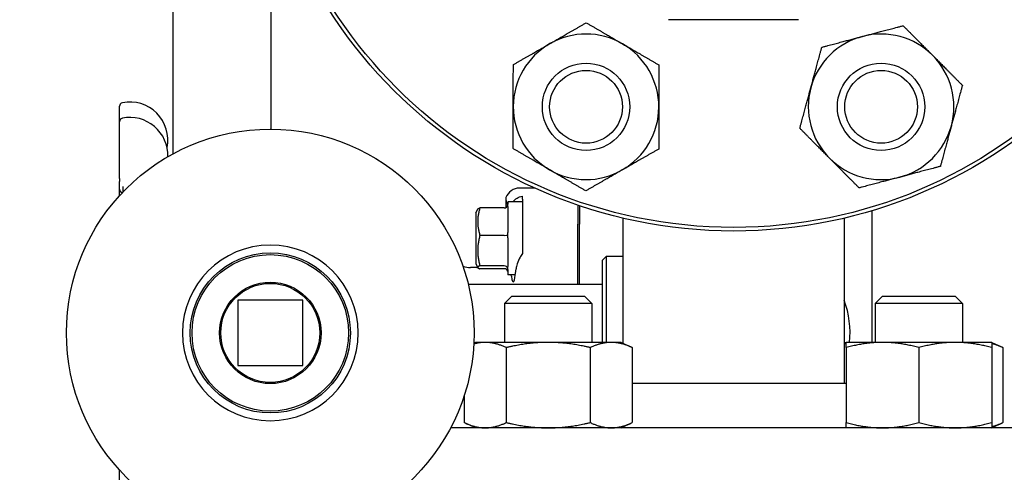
# Model space of a CAD drawing. Header units: inches. Extents: x 24 to 1128, y -69 to 748.
# Tile 342 of 656: x 485.46 to 493.91, y 678.15 to 682.04. Entities that reach past the tile are written whole.
import ezdxf

# ---------------------------------------------------------------- set-up
doc = ezdxf.new("R2010")
doc.units = ezdxf.units.IN
doc.header["$LTSCALE"] = 32
doc.header["$MEASUREMENT"] = 0
doc.layers.add('Dimension (ANSI)', color=7, linetype='Continuous', lineweight=25)
doc.layers.add('Visible (ANSI)', color=7, linetype='Continuous', lineweight=30)
doc.styles.add('Note Text (ANSI)', font='tahoma.ttf')
doc.dimstyles.new('SB Fraction-16 (ANSI)', dxfattribs={"dimscale": 32, "dimtxt": 0.125, "dimasz": 0.098425, "dimexe": 0.125, "dimexo": 0.0625, "dimgap": 0.031496, "dimtad": 0, "dimtih": 1, "dimtoh": 1, "dimdec": 4, "dimrnd": 1e-08, "dimzin": 0, "dimdsep": 46, "dimlunit": 5, "dimtxsty": 'Note Text (ANSI)', "dimcen": 0.09, "dimdle": 0.393701, "dimclrd": 256, "dimclre": 256, "dimclrt": 256, "dimadec": 0, "dimazin": 3, "dimtfac": 0.96, "dimtofl": 0, "dimtmove": 0, "dimatfit": 3, "dimfxl": 1, "dimfrac": 2, "dimtolj": 1, "dimtzin": 12, "dimlwd": -1, "dimlwe": -1, "dimarcsym": 0})

# ---------------------------------------------------------------- blocks, each defined once
blk = doc.blocks.new('*D18')
at = {"layer": 'Defpoints', "color": 0, "transparency": 16777216}
for p in [(496.2806, 687.6685), (344.4743, 549.6685), (496.2806, 549.6685)]:
    blk.add_point(p, dxfattribs=at)
at = {"layer": 'Dimension (ANSI)', "transparency": 16777216}
for p, q in [((494.2806, 687.6685), (340.4743, 687.6685)), ((344.4743, 684.5189), (344.4743, 621.7677)), ((344.4743, 552.8181), (344.4743, 615.5693)), ((494.2806, 549.6685), (340.4743, 549.6685))]:
    blk.add_line(p, q, dxfattribs=at)
for points in [[(343.9494, 684.5189), (344.9993, 684.5189), (344.4743, 687.6685)], [(343.9494, 552.8181), (344.9993, 552.8181), (344.4743, 549.6685)]]:
    blk.add_solid(points, dxfattribs=at)
at = {"layer": 'Dimension (ANSI)', "transparency": 16777216, "insert": (340.3723, 620.7599), "char_height": 4, "attachment_point": 1, "style": 'Note Text (ANSI)'}
blk.add_mtext('\\A1;138', dxfattribs=at)

msp = doc.modelspace()

# ---------------------------------------------------------------- linework, layer by layer
at = {"layer": 'Visible (ANSI)'}
for p, q in [((486.77909, 680.88746), (486.77909, 682.55529)), ((487.61909, 681.09814), (487.61909, 682.55529)), ((492.14659, 682.03779), (491.03159, 682.03779)), ((486.31659, 681.16104), (486.31659, 681.29386)), ((486.31659, 680.67531), (486.31659, 681.16104)), ((486.31659, 680.67531), (486.31659, 680.64718)), ((486.31659, 680.58265), (486.31659, 680.64718)), ((486.34784, 680.55871), (486.34784, 680.60507)), ((486.31659, 680.52522), (486.31659, 680.58265)), ((489.88433, 680.59154), (489.75112, 680.59154)), ((489.77659, 680.49588), (489.77659, 680.52307)), ((489.63423, 680.51007), (489.63423, 680.42533)), ((489.65159, 680.47279), (489.65159, 680.45234)), ((489.77659, 680.47279), (489.65159, 680.47279)), ((489.65159, 680.43319), (489.65159, 680.21003)), ((489.77659, 680.49588), (489.77659, 680.44181)), ((490.25159, 680.44565), (490.25159, 680.2825)), ((490.26722, 680.44033), (490.26722, 680.2825)), ((489.37659, 680.37904), (489.39269, 680.41125)), ((489.37659, 680.37904), (489.37659, 679.94154)), ((489.62034, 680.42192), (489.41155, 680.42192)), ((489.77659, 680.42637), (489.77659, 680.28035)), ((492.77659, 680.39741), (492.77659, 679.26679)), ((490.25159, 679.76779), (490.25159, 680.2825)), ((490.26722, 679.76779), (490.26722, 680.2825)), ((490.63909, 680.33367), (490.63909, 679.25933)), ((492.53909, 680.33367), (492.53909, 678.91279)), ((489.62034, 680.18545), (489.41155, 680.18545)), ((489.65159, 680.16488), (489.65159, 679.91798)), ((489.37659, 679.94154), (489.39269, 679.90934)), ((490.46409, 679.97279), (490.49534, 680.00404)), ((490.46409, 679.26679), (490.46409, 679.97279)), ((490.49534, 680.00404), (490.49534, 679.26679)), ((490.63909, 680.00404), (490.49534, 680.00404)), ((489.38423, 679.90861), (489.33083, 679.90861)), ((489.62034, 679.92382), (489.41155, 679.92382)), ((489.62034, 679.89866), (489.41155, 679.89866)), ((489.65159, 679.89198), (489.65159, 679.84779)), ((489.71581, 679.84779), (489.65159, 679.84779)), ((489.31053, 679.76779), (490.46409, 679.76779)), ((487.33159, 679.62815), (487.33159, 679.06815)), ((487.89159, 679.62815), (487.33159, 679.62815)), ((487.89159, 679.06815), (487.89159, 679.62815)), ((489.6856, 679.66279), (489.6231, 679.60029)), ((490.3731, 679.60029), (489.6231, 679.60029)), ((489.6231, 679.60029), (489.6231, 679.26679)), ((489.6856, 679.66279), (490.3106, 679.66279)), ((490.3106, 679.66279), (490.3731, 679.60029)), ((490.3731, 679.60029), (490.3731, 679.26679)), ((492.86758, 679.66279), (492.80508, 679.60029)), ((493.55508, 679.60029), (492.80508, 679.60029)), ((492.80508, 679.60029), (492.80508, 679.26679)), ((492.86758, 679.66279), (493.49258, 679.66279)), ((493.49258, 679.66279), (493.55508, 679.60029)), ((493.55508, 679.60029), (493.55508, 679.26679)), ((489.3731, 679.26679), (489.35939, 679.2604)), ((489.45684, 679.26679), (489.3731, 679.26679)), ((489.9981, 679.26679), (489.45684, 679.26679)), ((490.53937, 679.26679), (489.9981, 679.26679)), ((490.6231, 679.26679), (490.53937, 679.26679)), ((490.6231, 679.26679), (490.71979, 679.2217)), ((492.55508, 679.26679), (492.53909, 679.25933)), ((492.86758, 679.26679), (492.55508, 679.26679)), ((493.49258, 679.26679), (492.86758, 679.26679)), ((493.80508, 679.26679), (493.49258, 679.26679)), ((493.80508, 679.26679), (493.90177, 679.2217)), ((489.63726, 679.2217), (489.63726, 678.57788)), ((490.35895, 679.2217), (490.35895, 678.57788)), ((490.71979, 679.2217), (490.71979, 678.57788)), ((492.55508, 679.2217), (492.55508, 678.57788)), ((493.18008, 679.2217), (493.18008, 678.57788)), ((493.80508, 679.2217), (493.80508, 678.57788)), ((493.90177, 679.2217), (493.90177, 678.57788)), ((487.33159, 679.06815), (487.89159, 679.06815)), ((492.55508, 678.91279), (490.71979, 678.91279)), ((489.27641, 678.80884), (489.27641, 678.57788)), ((489.3731, 678.53279), (489.27641, 678.57788)), ((490.6231, 678.53279), (490.71979, 678.57788)), ((493.80508, 678.53279), (493.90177, 678.57788)), ((494.64909, 678.53279), (489.16004, 678.53279)), ((486.31659, 677.98011), (486.31659, 678.17109))]:
    msp.add_line(p, q, dxfattribs=at)
for centre, radius in [((491.58909, 684.34779), 4.125), ((491.58909, 684.34779), 4.09375), ((490.32241, 681.28975), 0.37513), ((490.32241, 681.28975), 0.375), ((492.85577, 681.28975), 0.37513), ((492.85577, 681.28975), 0.375), ((490.32241, 681.28975), 0.3125), ((492.85577, 681.28975), 0.3125), ((487.61159, 679.34815), 1.75), ((487.61159, 679.34815), 0.6875), ((487.61159, 679.34815), 0.67188), ((487.61159, 679.34815), 0.43563), ((487.61159, 679.34815), 0.42529)]:
    msp.add_circle(centre, radius, dxfattribs=at)
for centre, radius, start, end in [((490.32241, 681.28975), 0.625, 59.836782, 119.836782), ((492.85577, 681.28975), 0.625, 104.836782, 164.836782), ((492.85577, 681.28975), 0.625, 44.836782, 104.836782), ((490.32241, 681.28975), 0.625, 119.836782, 179.836782), ((490.32241, 681.28975), 0.625, 359.836782, 59.836782), ((492.85577, 681.28975), 0.625, 344.836782, 44.836782), ((492.85577, 681.28975), 0.625, 164.836782, 224.836782), ((486.34784, 681.29386), 0.03125, 101.536959, 180), ((486.40659, 681.00604), 0.325, 348.209299, 101.536959), ((490.32241, 681.28975), 0.625, 179.836782, 239.836782), ((490.32241, 681.28975), 0.625, 299.836782, 359.836782), ((486.40659, 680.87322), 0.325, 357.785109, 101.536959), ((486.34784, 681.16104), 0.03125, 101.536959, 180), ((492.85577, 681.28975), 0.625, 284.836782, 344.836782), ((492.85577, 681.28975), 0.625, 224.836782, 284.836782), ((490.32241, 681.28975), 0.625, 239.836782, 299.836782), ((486.34784, 680.58265), 0.03125, 180, 240), ((486.31659, 680.52853), 0.03125, 43.053907, 60), ((487.61159, 679.34815), 0.7542, 0, 180), ((489.33083, 680.09611), 0.1875, 249.57125, 270), ((489.38423, 680.15861), 0.25, 270, 272.01441), ((491.77659, 679.34779), 0.8125, 354.278548, 20.205224), ((487.61159, 679.34815), 0.7542, 180, 0), ((489.33083, 678.59947), 0.1875, 106.87059, 110.52326)]:
    msp.add_arc(centre, radius, start, end, dxfattribs=at)
for centre, major_axis, ratio, start_param, end_param in [((489.75207, 680.46606), (-0.08906, 0.08906), 0.9924325, 5.5015852, 6.7140351), ((489.62034, 680.45462), (0, -0.0327), 0.9555533, 0, 1.2241495), ((489.62034, 680.1886), (0.03125, 0), 0.1006388, 4.712389, 5.9365385), ((489.62034, 679.89426), (0.03125, 0), 0.9458753, 0.3466468, 1.5707963), ((489.62034, 679.86596), (0, 0.0327), 0.9555533, 5.0590358, 6.2831853), ((489.69768, 680.16029), (0, 0.375), 0.0874887, 2.6230455, 3.9395987)]:
    msp.add_ellipse(centre, major_axis=major_axis, ratio=ratio, start_param=start_param, end_param=end_param, dxfattribs=at)
for points, weights in [([(490.01145, 681.8319), (490.15672, 681.91522), (490.32447, 682.01143)], [1, 1.0379548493, 1]), ([(490.32447, 682.01143), (490.49166, 681.91427), (490.63645, 681.83012)], [1, 1.0379548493, 1]), ([(492.69573, 681.89391), (492.85762, 681.93679), (493.04455, 681.98631)], [1, 1.0379548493, 1]), ([(493.04455, 681.98631), (493.18089, 681.84919), (493.29897, 681.73043)], [1, 1.0379548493, 1]), ([(492.34692, 681.80151), (492.53385, 681.85103), (492.69573, 681.89391)], [1, 1.0379548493, 1]), ([(489.69844, 681.65237), (489.86618, 681.74858), (490.01145, 681.8319)], [1, 1.0379548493, 1]), ([(490.63645, 681.83012), (490.78124, 681.74598), (490.94843, 681.64881)], [1, 1.0379548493, 1]), ([(492.25253, 681.45323), (492.29634, 681.61487), (492.34692, 681.80151)], [1, 1.0379548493, 1]), ([(493.29897, 681.73043), (493.41705, 681.61168), (493.5534, 681.47455)], [1, 1.0379548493, 1]), ([(489.69741, 681.29153), (489.69789, 681.459), (489.69844, 681.65237)], [1, 1.0379548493, 1]), ([(490.94843, 681.64881), (490.94788, 681.45544), (490.94741, 681.28797)], [1, 1.0379548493, 1]), ([(492.15815, 681.10495), (492.20873, 681.29159), (492.25253, 681.45323)], [1, 1.0379548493, 1]), ([(493.5534, 681.47455), (493.50282, 681.28791), (493.45901, 681.12627)], [1, 1.0379548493, 1]), ([(489.69638, 680.93069), (489.69693, 681.12406), (489.69741, 681.29153)], [1, 1.0379548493, 1]), ([(490.94741, 681.28797), (490.94693, 681.1205), (490.94638, 680.92713)], [1, 1.0379548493, 1]), ([(493.45901, 681.12627), (493.41521, 680.96463), (493.36463, 680.77799)], [1, 1.0379548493, 1]), ([(492.41257, 680.84907), (492.29449, 680.96782), (492.15815, 681.10495)], [1, 1.0379548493, 1]), ([(490.00837, 680.74938), (489.86358, 680.83352), (489.69638, 680.93069)], [1, 1.0379548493, 1]), ([(490.94638, 680.92713), (490.77864, 680.83092), (490.63337, 680.7476)], [1, 1.0379548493, 1]), ([(492.667, 680.59319), (492.53065, 680.73031), (492.41257, 680.84907)], [1, 1.0379548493, 1]), ([(493.36463, 680.77799), (493.1777, 680.72847), (493.01582, 680.68559)], [1, 1.0379548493, 1]), ([(490.32035, 680.56806), (490.15316, 680.66523), (490.00837, 680.74938)], [1, 1.0379548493, 1]), ([(490.63337, 680.7476), (490.4881, 680.66427), (490.32035, 680.56806)], [1, 1.0379548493, 1]), ([(493.01582, 680.68559), (492.85393, 680.6427), (492.667, 680.59319)], [1, 1.0379548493, 1]), ([(489.41155, 680.42192), (489.37547, 680.30368), (489.41155, 680.18545)], [1.04422863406, 1.20577136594, 1.04422863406]), ([(489.39269, 680.41125), (489.39518, 680.41621), (489.41155, 680.42192)], [1.12285543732, 1.11183872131, 1.04422863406]), ([(489.77659, 680.28035), (489.77659, 680.15404), (489.77659, 680.02919)], [0.999993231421, 0.999912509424, 0.999914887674]), ([(489.41155, 680.18545), (489.37547, 680.05464), (489.41155, 679.92382)], [1.04422863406, 1.20577136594, 1.04422863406]), ([(489.41155, 679.92382), (489.37547, 679.91124), (489.41155, 679.89866)], [1.04422863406, 1.20577136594, 1.04422863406]), ([(489.45684, 679.26679), (489.40906, 679.26679), (489.35899, 679.25284)], [1, 1.02130924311, 1.01869090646]), ([(489.63726, 679.2217), (489.54057, 679.26679), (489.45684, 679.26679)], [1, 1.0379548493, 1]), ([(489.9981, 679.26679), (489.83063, 679.26679), (489.63726, 679.2217)], [1, 1.0379548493, 1]), ([(490.35895, 679.2217), (490.16557, 679.26679), (489.9981, 679.26679)], [1, 1.0379548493, 1]), ([(490.53937, 679.26679), (490.45563, 679.26679), (490.35895, 679.2217)], [1, 1.0379548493, 1]), ([(490.71979, 679.2217), (490.6231, 679.26679), (490.53937, 679.26679)], [1, 1.0379548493, 1]), ([(492.55508, 679.25651), (492.54714, 679.25459), (492.53909, 679.25231)], [1.01895290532, 1.01907558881, 1.01858442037]), ([(492.55508, 679.2217), (492.55508, 679.26679), (492.55508, 679.26679)], [1, 1.0379548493, 1]), ([(492.86758, 679.26679), (492.72255, 679.26679), (492.55508, 679.2217)], [1, 1.0379548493, 1]), ([(493.18008, 679.2217), (493.01261, 679.26679), (492.86758, 679.26679)], [1, 1.0379548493, 1]), ([(493.49258, 679.26679), (493.34755, 679.26679), (493.18008, 679.2217)], [1, 1.0379548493, 1]), ([(493.80508, 679.2217), (493.63761, 679.26679), (493.49258, 679.26679)], [1, 1.0379548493, 1]), ([(493.80508, 679.26679), (493.80508, 679.26679), (493.80508, 679.2217)], [1, 1.0379548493, 1]), ([(493.90177, 679.2217), (493.85079, 679.24548), (493.80508, 679.25651)], [1, 1.01965956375, 1.01895290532]), ([(489.27641, 678.57788), (489.3731, 678.53279), (489.45684, 678.53279)], [1, 1.0379548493, 1]), ([(489.45684, 678.53279), (489.54057, 678.53279), (489.63726, 678.57788)], [1, 1.0379548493, 1]), ([(489.63726, 678.57788), (489.83063, 678.53279), (489.9981, 678.53279)], [1, 1.0379548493, 1]), ([(489.9981, 678.53279), (490.16557, 678.53279), (490.35895, 678.57788)], [1, 1.0379548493, 1]), ([(490.35895, 678.57788), (490.45563, 678.53279), (490.53937, 678.53279)], [1, 1.0379548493, 1]), ([(490.53937, 678.53279), (490.6231, 678.53279), (490.71979, 678.57788)], [1, 1.0379548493, 1]), ([(492.55508, 678.53279), (492.55508, 678.53279), (492.55508, 678.57788)], [1, 1.0379548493, 1]), ([(492.55508, 678.57788), (492.72255, 678.53279), (492.86758, 678.53279)], [1, 1.0379548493, 1]), ([(492.86758, 678.53279), (493.01261, 678.53279), (493.18008, 678.57788)], [1, 1.0379548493, 1]), ([(493.18008, 678.57788), (493.34755, 678.53279), (493.49258, 678.53279)], [1, 1.0379548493, 1]), ([(493.49258, 678.53279), (493.63761, 678.53279), (493.80508, 678.57788)], [1, 1.0379548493, 1]), ([(493.80508, 678.57788), (493.80508, 678.53279), (493.80508, 678.53279)], [1, 1.0379548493, 1]), ([(493.80508, 678.54307), (493.85079, 678.5541), (493.90177, 678.57788)], [1.01895290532, 1.01965956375, 1])]:
    msp.add_rational_spline(points, weights, degree=2, dxfattribs=at)
for points, knots in [([(489.69419, 680.47279), (489.70415, 680.48632), (489.71693, 680.49721), (489.74291, 680.51266), (489.75914, 680.51928), (489.77659, 680.52307)], [0.72388666, 0.72388666, 0.72388666, 0.72388666, 0.91166133, 0.91166133, 1.08359589, 1.08359589, 1.08359589, 1.08359589]), ([(489.77659, 680.02919), (489.76905, 680.01839), (489.7623, 680.00736), (489.74653, 679.97924), (489.7373, 679.95962), (489.72568, 679.92589), (489.72227, 679.91148), (489.72117, 679.89849)], [1.39731378, 1.39731378, 1.39731378, 1.39731378, 1.49356897, 1.49356897, 1.66386875, 1.66386875, 1.79881771, 1.79881771, 1.79881771, 1.79881771])]:
    msp.add_open_spline(points, degree=3, knots=knots, dxfattribs=at)
for points in [[(489.63423, 680.51007), (489.63423, 680.49042), (489.63706, 680.47031), (489.64184, 680.45177)], [(489.64973, 680.44351), (489.65111, 680.44673), (489.65159, 680.44977), (489.65159, 680.45234)], [(489.65159, 680.43319), (489.65159, 680.43671), (489.65111, 680.44029), (489.64973, 680.44351)], [(489.77659, 680.44181), (489.77636, 680.43684), (489.77636, 680.43168), (489.77659, 680.42637)], [(489.64973, 680.18753), (489.65111, 680.19512), (489.65159, 680.20289), (489.65159, 680.21003)], [(489.65159, 680.16488), (489.65159, 680.17211), (489.65111, 680.17993), (489.64973, 680.18753)], [(489.64973, 679.90431), (489.65111, 679.90868), (489.65159, 679.91341), (489.65159, 679.91798)], [(489.65159, 679.89198), (489.65159, 679.89569), (489.65111, 679.89994), (489.64973, 679.90431)], [(489.64973, 679.87707), (489.65111, 679.87385), (489.65159, 679.87081), (489.65159, 679.86824)], [(489.68142, 679.83459), (489.68078, 679.83875), (489.68009, 679.84315), (489.67939, 679.84779)]]:
    msp.add_open_spline(points, degree=3, dxfattribs=at)

# ---------------------------------------------------------------- dimensions: what is measured, and where the dimension line sits
at = {"layer": 'Dimension (ANSI)'}
dim = msp.add_linear_dim(base=(344.47435, 549.66853), p1=(496.28063, 687.66853), p2=(496.28063, 549.66853), angle=90, dimstyle='SB Fraction-16 (ANSI)', override={"dimgap": 0.031496, "dimdec": 4, "dimtol": 0, "dimlim": 0, "dimtp": 0, "dimtm": 0, "dimtdec": 2, "dimatfit": 1}, dxfattribs=at)
dim.commit()
dim.dimension.update_dxf_attribs({"geometry": '*D18', "text_midpoint": (344.47435, 618.66853), "dimtype": 160})

doc.saveas('drawing.dxf')
